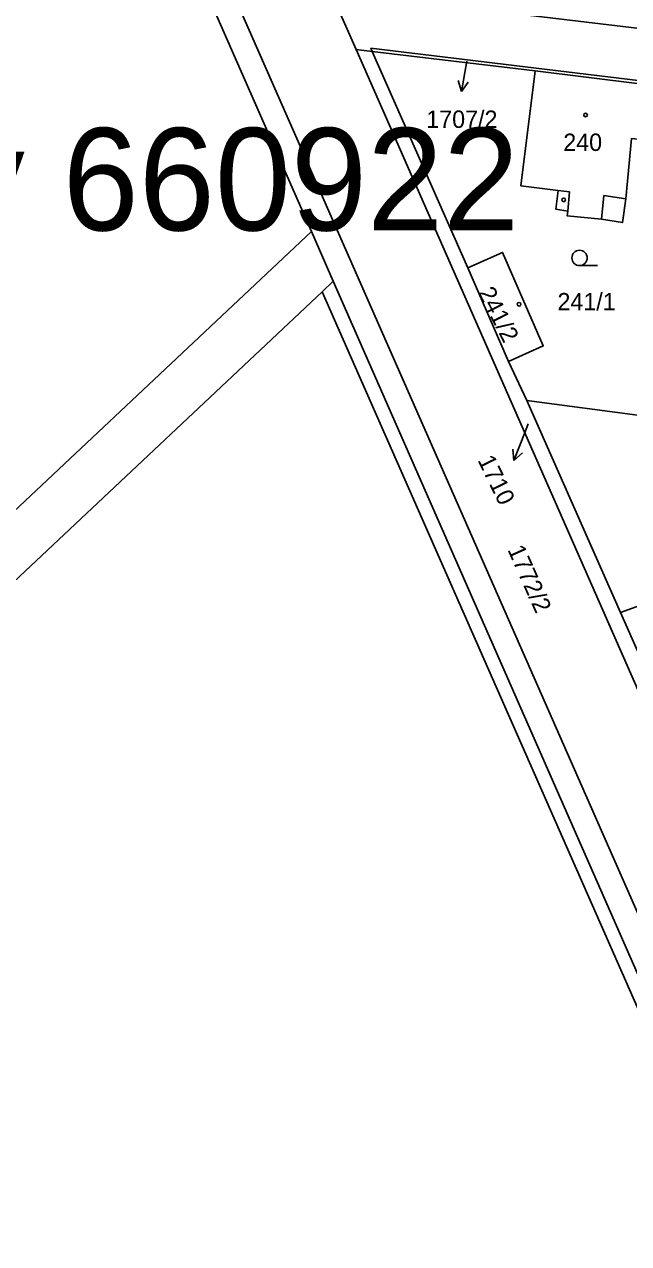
# Model space of a CAD drawing. Extents: x -724107 to -720612, y -1045267 to -1038441.
# Drawn here: x -722991.4 to -722932.3, y -1042214.9 to -1042095.8 of the extents above; entities that cross this region are included whole.
import ezdxf

# ---------------------------------------------------------------- set-up
doc = ezdxf.new("R2010")
doc.units = 0
for name, color, linetype in [('Hranice parcel', 7, 'Continuous'), ('Parcelní čísla', 7, 'Continuous'), ('Pop  PČ popisy', 7, 'Continuous'), ('Vnitřní kresba', 7, 'Continuous'), ('Značky budov', 7, 'Continuous'), ('Značky kultur', 7, 'Continuous')]:
    doc.layers.add(name, color=color, linetype=linetype)

msp = doc.modelspace()

# ---------------------------------------------------------------- linework, layer by layer
at = {"layer": 'Hranice parcel'}
for p, q in [((-722961.44, -1042092.63), (-722614.7, -1042134.22)), ((-722958.94, -1042098.3), (-722961.44, -1042092.63)), ((-722958.94, -1042098.3), (-722928.96, -1042166.43)), ((-722957.38, -1042098.49), (-722958.94, -1042098.3)), ((-722957.38, -1042098.49), (-722948.01, -1042119.62)), ((-722941.44, -1042100.39), (-722957.38, -1042098.49)), ((-723054.9, -1042202.16), (-722963.31, -1042116.09)), ((-722963.31, -1042116.09), (-722961.18, -1042120.94)), ((-722948.01, -1042119.62), (-722944.03, -1042128.78)), ((-722961.18, -1042120.94), (-722962.26, -1042121.96)), ((-722961.18, -1042120.94), (-722916.3, -1042223.03)), ((-722962.26, -1042121.96), (-723052.26, -1042206.55)), ((-722944.03, -1042128.78), (-722942.26, -1042132.6)), ((-722942.26, -1042132.6), (-722933.1, -1042153.28)), ((-722930.96, -1042134.09), (-722942.26, -1042132.6))]:
    msp.add_line(p, q, dxfattribs=at)
for points in [[(-723011.95, -1042005.67), (-722991.53, -1042051.91), (-722963.31, -1042116.09)], [(-722957.38, -1042098.49), (-722957.5, -1042098.17), (-722927.33, -1042101.81), (-722927.35, -1042102.12)], [(-722941.44, -1042100.39), (-722942.83, -1042111.63), (-722939.2, -1042112.07), (-722939.41, -1042113.91), (-722938.26, -1042114.08), (-722938.3, -1042114.55), (-722934.94, -1042114.87), (-722932.89, -1042115.21), (-722932.59, -1042112.9), (-722932.01, -1042106.98), (-722927.96, -1042107.37)], [(-722927.35, -1042102.12), (-722931.22, -1042101.64), (-722941.44, -1042100.39)], [(-722948.01, -1042119.62), (-722944.63, -1042118.12), (-722940.65, -1042127.25), (-722944.03, -1042128.78)], [(-723067.58, -1042304.26), (-723050.74, -1042288.65), (-723047.02, -1042289.7), (-723039.4, -1042292.02), (-722992.3, -1042318.88), (-722986.79, -1042308.63), (-722982.91, -1042302.08), (-722978.85, -1042295.55), (-722971.9, -1042286.23), (-722962.29, -1042274.3), (-722949.46, -1042259.57), (-722922.43, -1042227.19), (-722921.35, -1042225.1), (-722920.54, -1042223.19), (-722921.53, -1042217.58), (-722921.47, -1042215.83), (-722922.44, -1042212.29), (-722961.05, -1042124.71), (-722962.26, -1042121.96)], [(-722914.71, -1042145.34), (-722919.05, -1042145.02), (-722920.9, -1042144.89), (-722920.92, -1042146.88), (-722920.96, -1042151.42), (-722926.61, -1042150.94), (-722933.1, -1042153.28)], [(-722933.1, -1042153.28), (-722931.3, -1042157.34), (-722927.18, -1042166.65)]]:
    msp.add_lwpolyline(points, dxfattribs=at)
at = {"layer": 'Pop  PČ popisy'}
for p, q in [((-722948.13, -1042099.44), (-722948.65, -1042102.4)), ((-722948.65, -1042102.4), (-722948.97, -1042101.32)), ((-722948.65, -1042102.4), (-722947.98, -1042101.5)), ((-722942.43, -1042135.64), (-722943.51, -1042138.44)), ((-722942.13, -1042134.88), (-722942.43, -1042135.64)), ((-722943.51, -1042138.44), (-722943.61, -1042137.33)), ((-722943.51, -1042138.44), (-722942.68, -1042137.69))]:
    msp.add_line(p, q, dxfattribs=at)
at = {"layer": 'Vnitřní kresba'}
for p, q in [((-722989.39, -1042050.97), (-722914.69, -1042220.69)), ((-722939.2, -1042112.07), (-722938.08, -1042112.2)), ((-722938.08, -1042112.2), (-722938.26, -1042114.08)), ((-722934.72, -1042112.57), (-722934.94, -1042114.87)), ((-722932.59, -1042112.9), (-722934.72, -1042112.57))]:
    msp.add_line(p, q, dxfattribs=at)
at = {"layer": 'Značky budov'}
for centre in [(-722936.51, -1042104.7), (-722938.65, -1042112.99), (-722943.01, -1042123.18)]:
    msp.add_circle(centre, 0.175, dxfattribs=at)
at = {"layer": 'Značky kultur'}
msp.add_line((-722937.1, -1042119.41), (-722935.35, -1042119.41), dxfattribs=at)
msp.add_circle((-722937.1, -1042118.66), 0.75, dxfattribs=at)

# ---------------------------------------------------------------- texts
at = {"layer": 'Parcelní čísla'}
for s, p in [('1707/2', (-722952.08, -1042105.96)), ('240', (-722938.69, -1042108.21)), ('241/1', (-722939.26, -1042123.78))]:
    msp.add_text(s, height=1.7, dxfattribs=at).set_placement(p)
for s, rotation, p in [('241/2', 297, (-722947.06, -1042122.01)), ('1710', 296, (-722947.09, -1042138.42)), ('1772/2', 294, (-722944.17, -1042147.15))]:
    msp.add_text(s, height=1.7, rotation=rotation, dxfattribs=at).set_placement(p)
at = {"layer": 'Pop  PČ popisy'}
msp.add_text('Jirny 660922', height=10, dxfattribs=at).set_placement((-723019.57, -1042115.97))

doc.saveas('drawing.dxf')
